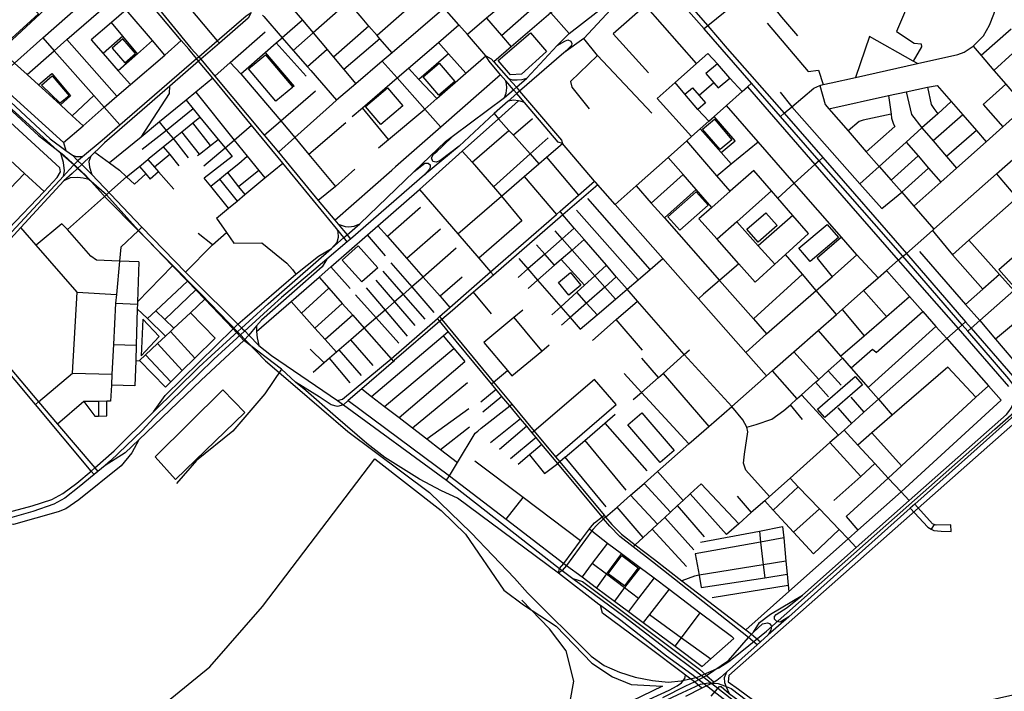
# Model space of a CAD drawing. Header units: millimetres. Extents: x 664923 to 767831, y 3118803 to 3207600.
# Tile 293 of 422: x 727071 to 729539, y 3161646 to 3163331. Entities that reach past the tile are written whole.
import ezdxf

# ---------------------------------------------------------------- set-up
doc = ezdxf.new("R2010")
doc.units = ezdxf.units.MM
for name, color, linetype in [('buildings', 5, 'Continuous'), ('parks', 8, 'Continuous'), ('railways', 4, 'Continuous'), ('roads_2', 2, 'Continuous'), ('roads_3', 3, 'Continuous')]:
    doc.layers.add(name, color=color, linetype=linetype)

msp = doc.modelspace()

# ---------------------------------------------------------------- linework, layer by layer
at = {"layer": 'buildings'}
msp.add_lwpolyline([(727410.29, 3162234.57), (727460.96, 3162177.88), (727634.97, 3162345.92), (727580.1, 3162402.52), (727410.29, 3162234.57)], close=True, dxfattribs=at)
at = {"layer": 'parks'}
for points in [[(726997.29, 3163336.26), (727067.84, 3163400.18), (727117.57, 3163345.66), (727050.6, 3163284.64), (726997.29, 3163336.26)], [(727329.15, 3163282.86), (727302.35, 3163259.46), (727334.48, 3163223.04), (727361.29, 3163246.44), (727329.15, 3163282.86)], [(728351.11, 3163297.92), (728391.15, 3163251.32), (728328.36, 3163194), (728300.71, 3163192.43), (728269.95, 3163228.92), (728351.11, 3163297.92)], [(727644.14, 3163207.43), (727686.79, 3163243.2), (727755.65, 3163161.93), (727712.99, 3163126.17), (727644.14, 3163207.43)], [(728081.89, 3163187.41), (728121.88, 3163221.56), (728161.54, 3163175.59), (728121.54, 3163141.45), (728081.89, 3163187.41)], [(727125.54, 3163166.9), (727152.02, 3163190.18), (727194.36, 3163140.32), (727172.34, 3163121.33), (727125.54, 3163166.9)], [(727937.51, 3163113.45), (727992.81, 3163160.16), (728031.21, 3163115.16), (727975.92, 3163068.45), (727937.51, 3163113.45)], [(728826.45, 3163005.17), (728782.4, 3163056.66), (728812.23, 3163081.2), (728855.81, 3163029.85), (728826.45, 3163005.17)], [(728695.33, 3162836.27), (728766.28, 3162899.54), (728796.52, 3162865.98), (728725.55, 3162802.73), (728695.33, 3162836.27)], [(728893.47, 3162805.2), (728940.82, 3162846.63), (728969.32, 3162814.39), (728921.98, 3162772.94), (728893.47, 3162805.2)], [(729023.8, 3162757.77), (729094.95, 3162817.24), (729122.81, 3162784.25), (729051.67, 3162724.79), (729023.8, 3162757.77)], [(729525.28, 3162704.41), (729632.08, 3162797.7), (729669.61, 3162755.17), (729562.82, 3162661.88), (729525.28, 3162704.41)], [(727919.09, 3162763.73), (727968.48, 3162708.82), (727928.29, 3162673.05), (727878.9, 3162727.94), (727919.09, 3162763.73)], [(728420.88, 3162671.55), (728451.46, 3162696.64), (728477.33, 3162665.43), (728446.74, 3162640.35), (728420.88, 3162671.55)], [(727379.57, 3162579.61), (727375.48, 3162487.48), (727420.66, 3162535.91), (727379.57, 3162579.61)], [(729070.59, 3162353.91), (729164.61, 3162436.05), (729183.09, 3162415.13), (729089.07, 3162332.97), (729070.59, 3162353.91)], [(728629.98, 3162344.84), (728711.08, 3162250.35), (728676.01, 3162220.55), (728594.9, 3162315.04), (728629.98, 3162344.84)], [(728847.86, 3161686.08), (728846.25, 3161670.01), (728872.79, 3161652.08), (728907.53, 3161625.72), (728962.39, 3161592.25), (729031.03, 3161563.84), (729063.83, 3161555.75), (729111.98, 3161554.12), (729181.8, 3161554.15), (729426.17, 3161607.66), (729794.2, 3161690.55), (729817.58, 3161695.68), (729838.65, 3161704.1), (729839.32, 3161720.55), (729721.14, 3162174.87), (729621.95, 3162320.43), (729573.91, 3162327.84), (728847.86, 3161686.08)], [(727094.38, 3161349.51), (727307.2, 3161512.35), (727547.1, 3161707.99), (727679.68, 3161859.52), (727960.76, 3162229.56), (728126.98, 3162100.13), (728188.35, 3162040.95), (728284.44, 3161900.36), (728333.49, 3161863.33), (728415.65, 3161810.13), (728504.66, 3161717.38), (728556.37, 3161683.08), (728603.06, 3161663.15), (728681.55, 3161658.96), (728426.07, 3161535.96), (727965.97, 3161314.82), (727723.95, 3161210.93), (727674.19, 3161197.51), (727639, 3161199.52), (727600.66, 3161206.51), (727569.42, 3161213.97), (727512.17, 3161255.23), (727346.16, 3161205.94), (727094.38, 3161349.51)], [(728545.82, 3161941.41), (728580.08, 3161986.85), (728621, 3161956.31), (728586.73, 3161910.87), (728545.82, 3161941.41)]]:
    msp.add_lwpolyline(points, close=True, dxfattribs=at)
at = {"layer": 'railways'}
for points in [[(726879.87, 3163259.23), (727117.81, 3163040.7), (727181.12, 3162991.43), (727235.78, 3162940.87), (727287.16, 3162883.67), (727525.22, 3162642.31), (727686.81, 3162475.67), (727761.21, 3162412.11), (727893.07, 3162298.06), (728097.79, 3162144.81), (728202.21, 3162044.02), (728310.76, 3161929.94), (728343.58, 3161893.41), (728502.81, 3161734.58), (728535.67, 3161711.49), (728574.13, 3161694.66), (728613.61, 3161682.23), (728656.89, 3161673.73), (728695.99, 3161669.54), (728729.09, 3161672.94), (728769.65, 3161681.99), (728798.38, 3161694.41), (728823.04, 3161704.95), (728848.17, 3161721.19), (728885.16, 3161750.15), (728942.82, 3161796.91), (729242.05, 3162062.68), (729515.16, 3162303.88), (729582.67, 3162363.49)], [(728450.71, 3161620.6), (728459.27, 3161672.16), (728440.57, 3161747.91), (728398.93, 3161802.82), (728329.11, 3161874.7)]]:
    msp.add_lwpolyline(points, dxfattribs=at)
at = {"layer": 'roads_2'}
for points in [[(727891.38, 3162773.8), (727883.33, 3162784.92), (727864.38, 3162807.48), (727729.92, 3162971.28), (727652.11, 3163066.07), (727555.13, 3163184.2), (727519.15, 3163227.3), (727513.87, 3163233.62), (727494.65, 3163256.65), (727475.81, 3163279.06), (727387.43, 3163384.16), (727353, 3163425.73), (727325.18, 3163459.32), (727296.18, 3163494.33), (727180.48, 3163634.01), (727175.53, 3163640), (727161.58, 3163656.85), (727155.64, 3163664.02), (727143.46, 3163678.73)], [(727151.31, 3163684.59), (727163.57, 3163669.69), (727183.9, 3163644.98), (727188.09, 3163639.89), (727268.01, 3163542.76), (727332.17, 3163464.79), (727358.95, 3163432.24), (727395.32, 3163388.05), (727499.67, 3163259.93), (727519.69, 3163237.98), (727524.82, 3163231.68), (727559.92, 3163189.5), (727683.15, 3163041.36), (727718.98, 3162998.3), (727819.19, 3162877.84), (727860.51, 3162828.2), (727868.87, 3162818.14), (727891.37, 3162791.24), (727900.05, 3162780.69)], [(727693.59, 3162618.56), (727721.11, 3162642.62), (727852.07, 3162756.96), (727883.33, 3162784.92), (727891.37, 3162791.24), (727923.12, 3162818.99), (728059.44, 3162950.3), (728137.77, 3163025.68), (728157.64, 3163040.44), (728286.01, 3163135.85), (728308.43, 3163155.42), (728315.63, 3163161.71), (728341.54, 3163184.33), (728417.87, 3163266.53), (728448.38, 3163295.93), (728655.71, 3163458.67)], [(729565.22, 3162392.55), (729563.47, 3162405.98), (729559.67, 3162416.6), (729549.85, 3162429.88), (729446.89, 3162549.29), (729433, 3162565.39), (729284.4, 3162737.71), (729074.71, 3162977.27), (728977.46, 3163088.36), (728904.88, 3163171.7), (728786.19, 3163308.02), (728689.81, 3163418.39), (728663.33, 3163448.73), (728655.71, 3163458.67)], [(728665.38, 3163467.11), (728672.93, 3163457.13), (728706.94, 3163417.66), (728795.18, 3163315.3), (728843.75, 3163258.9), (728986.9, 3163096.3), (729083.65, 3162985.32), (729293.29, 3162744.85), (729441.76, 3162573.2), (729455.71, 3162557.09), (729560.08, 3162436.43), (729573.48, 3162423.22), (729583.17, 3162416.66), (729596.04, 3162413)], [(728239.05, 3163240.62), (728192.81, 3163293.63), (728171.3, 3163318.29), (728134.86, 3163360.06)], [(727257.66, 3162190), (727250.01, 3162198.77), (727109.86, 3162366.05), (726901.61, 3162614.6), (726896.62, 3162621.33), (726895.69, 3162626.56), (726896.41, 3162632.15), (726900.92, 3162637.98), (726961.35, 3162703), (726969.84, 3162712.12), (727050.55, 3162798.94), (727180.4, 3162938.64), (727195.57, 3162954.96), (727206.55, 3162966.77), (727216.32, 3162977.28), (727218.01, 3162979.09), (727228.07, 3162987.49), (727277.68, 3163028.89), (727321.77, 3163066.99), (727513.87, 3163233.62), (727519.69, 3163237.98), (727566.01, 3163278.03), (727638.24, 3163340.43), (727650.92, 3163349.03)], [(727650.92, 3163349.03), (727643.27, 3163334.56), (727571.13, 3163271.92), (727524.82, 3163231.68), (727519.15, 3163227.3), (727447.37, 3163164.24), (727283.52, 3163021.77), (727267.2, 3163006.35), (727259.31, 3162998.9), (727248.87, 3162989.04), (727234.98, 3162975.91), (727228.03, 3162969.35), (727226.28, 3162967.75), (727215.69, 3162958.09), (727202.09, 3162945.43), (727181.15, 3162926.55), (727073.5, 3162809.38), (726908.98, 3162630.3)], [(728552.52, 3163356.23), (728485.15, 3163284.12), (728434.72, 3163247.61), (728323.6, 3163151.38), (728316.77, 3163145.41), (728295.15, 3163126.48), (728259.58, 3163095.35), (728172.35, 3163013.38), (728085.13, 3162941.4), (727900.05, 3162780.69), (727891.38, 3162773.8), (727840.4, 3162730.21), (727726.88, 3162634.48), (727701.1, 3162610.53)], [(728417.87, 3163266.53), (728437.04, 3163277.15), (728444.84, 3163280.43), (728452.29, 3163277.2), (728454.49, 3163271.5), (728453.52, 3163266.49), (728447.89, 3163260.41), (728434.72, 3163247.61)], [(728430.9, 3163020.01), (728420.44, 3163023.65), (728336.34, 3163123.28), (728316.77, 3163145.41), (728308.43, 3163155.42), (728289.03, 3163177.35), (728276.1, 3163192.78), (728247.65, 3163226.72), (728239.05, 3163240.62)], [(728239.05, 3163240.62), (728252.5, 3163232.9), (728259.14, 3163225.28), (728295.74, 3163183.32), (728315.63, 3163161.71), (728323.6, 3163151.38), (728428.78, 3163028.77), (728430.9, 3163020.01)], [(728295.74, 3163183.32), (728305.21, 3163179.91), (728317.28, 3163180.14), (728329.82, 3163180.88), (728341.54, 3163184.33)], [(728692.05, 3161734.79), (728577.12, 3161824.27), (728526.52, 3161861.34), (728522.58, 3161864.24), (728421.17, 3161942.47), (728168, 3162130.98), (728127.73, 3162149.07), (728073, 3162178.67), (727985.8, 3162232.6), (727940.45, 3162268.08), (727862.08, 3162335.37), (727787.88, 3162400.76), (727762.16, 3162422.09), (727727.09, 3162454.11), (727632.69, 3162526.46), (727605.41, 3162555.82), (727534.47, 3162629.73), (727511.94, 3162653.21), (727491.01, 3162675.01), (727454, 3162713.57), (727368.53, 3162802.61), (727287.9, 3162891.88), (727243.91, 3162930.27), (727229.58, 3162944.85), (727215.69, 3162958.09), (727206.55, 3162966.77), (727173.47, 3162995.01), (726989.2, 3163161.75)], [(726998.49, 3163169.95), (727147.3, 3163032.08), (727186.3, 3163003.26), (727202.65, 3162991.17), (727216.32, 3162977.28), (727226.28, 3162967.75), (727239.29, 3162955.31), (727251.15, 3162942.82), (727282.46, 3162909.87), (727287.26, 3162904.81), (727294.21, 3162897.49), (727299.24, 3162892.2), (727343.9, 3162845.19), (727376.87, 3162810.59), (727486.44, 3162697.98), (727505.18, 3162678.72), (727617.64, 3162567.29), (727629.2, 3162555.84), (727635.76, 3162549.42), (727645.22, 3162540.07), (727669.83, 3162514.12), (727701.97, 3162488.28), (727866.94, 3162376.17), (727882.59, 3162365.11), (728140.61, 3162175.95), (728423.52, 3161954.12), (728430.18, 3161949.02), (728457.29, 3161929.08), (728585.39, 3161834.88), (728700.25, 3161746.01)], [(728286.01, 3163135.85), (728290.23, 3163146.66), (728291.57, 3163160.16), (728291.03, 3163170.37), (728289.03, 3163177.35)], [(728336.34, 3163123.28), (728324.84, 3163126.89), (728321.06, 3163127.31), (728308.65, 3163128.68), (728295.15, 3163126.48)], [(728172.35, 3163013.38), (728123.68, 3162977.25), (728114.3, 3162973.41), (728106.38, 3162975.34), (728102.54, 3162984.14), (728108.29, 3162993.58), (728116.91, 3163001.14), (728128.71, 3163012.32), (728157.64, 3163040.44)], [(728539.41, 3162083.21), (728567.96, 3162108.3), (728602.02, 3162138.22), (728635.63, 3162167.76), (728669.56, 3162197.56), (728748.26, 3162266.71), (728797.96, 3162310.38), (728855.4, 3162360.86), (728942.67, 3162437.52), (728956.68, 3162449.84), (729011.28, 3162497.82), (729072.03, 3162551.2), (729118.35, 3162591.9), (729132.37, 3162604.21), (729186, 3162651.34), (729222.54, 3162683.45), (729243.36, 3162701.75), (729272.64, 3162727.39), (729284.4, 3162737.71), (729293.29, 3162744.85), (729358.77, 3162802.59), (729362.19, 3162805.61), (729519.34, 3162944.2), (729642.39, 3163052.71)], [(728942.67, 3162437.52), (728890.79, 3162496.27), (728771.78, 3162631.06), (728764.46, 3162639.35), (728682.88, 3162731.76), (728563.34, 3162867.15), (728519.56, 3162916.74), (728514.65, 3162922.3), (728511.61, 3162925.85), (728430.9, 3163020.01)], [(727180.4, 3162938.64), (727183.24, 3162952.01), (727180.59, 3162972.82), (727176.13, 3162986.91), (727173.47, 3162995.01)], [(727202.65, 3162991.17), (727212.45, 3162988.17), (727228.07, 3162987.49)], [(727248.87, 3162989.04), (727244.29, 3162975.16), (727245.67, 3162961.29), (727251.15, 3162942.82)], [(728059.44, 3162950.3), (728086.52, 3162970.77), (728094.91, 3162971.46), (728099.7, 3162966.57), (728099.82, 3162960.3), (728096.81, 3162954.78), (728085.13, 3162941.4)], [(727243.91, 3162930.27), (727229.43, 3162933.72), (727216.27, 3162934.86), (727197, 3162934.21), (727181.15, 3162926.55)], [(728519.56, 3162916.74), (728432.19, 3162841.18), (728257.93, 3162690.48), (728208.12, 3162647.42), (728155.4, 3162601.82), (728128.72, 3162578.74), (728123.87, 3162574.55), (728009.62, 3162475.76), (728007.38, 3162473.82), (727927.97, 3162405.1), (727894.19, 3162375.94), (727882.59, 3162365.11), (727867.11, 3162361.02), (727851.22, 3162365.04), (727821.59, 3162384.91), (727762.16, 3162422.09)], [(727866.94, 3162376.17), (727880.08, 3162378.88), (728001.45, 3162480.55), (728117.53, 3162581.86), (728122.66, 3162586.34), (728149, 3162609.33), (728251.07, 3162698.42), (728416.25, 3162842.6), (728425.19, 3162850.41), (728471.01, 3162890.41), (728511.61, 3162925.85)], [(727868.87, 3162818.14), (727886.1, 3162812.11), (727895.91, 3162811.24), (727908.79, 3162812.89), (727923.12, 3162818.99)], [(727852.07, 3162756.96), (727866.25, 3162773.13), (727869.5, 3162785.36), (727868.54, 3162798.55), (727864.38, 3162807.48)], [(727605.41, 3162555.82), (727617.64, 3162567.29), (727635.27, 3162582.4), (727763.02, 3162692.69), (727819.48, 3162738.13), (727852.07, 3162756.96)], [(727840.4, 3162730.21), (727828.78, 3162710.77), (727677.17, 3162577.22), (727664.12, 3162562.77), (727664.4, 3162548.69), (727666.11, 3162533.22), (727669.83, 3162514.12)], [(726908.91, 3162620.2), (727118.07, 3162372.85), (727165.43, 3162316.84), (727258.96, 3162206.73), (727266.71, 3162197.6)], [(727550.6, 3162487.6), (727693.59, 3162618.56)], [(727701.1, 3162610.53), (727557.54, 3162479.63)], [(727664.12, 3162562.77), (727645.22, 3162540.07), (727632.69, 3162526.46), (727525.25, 3162426.61), (727368.91, 3162277.06), (727335.07, 3162244.7), (727284.64, 3162212.55)], [(727406.27, 3162347.4), (727435.28, 3162388.53), (727605.41, 3162555.82)], [(726954.72, 3162075.16), (727016.8, 3162089.42), (727101.87, 3162111.28), (727150.96, 3162127.44), (727178.46, 3162142.88), (727214.22, 3162168.1), (727250.01, 3162198.77), (727258.96, 3162206.73), (727307.23, 3162249.67), (727406.27, 3162347.4), (727520.04, 3162459.68), (727550.6, 3162487.6)], [(727557.54, 3162479.63), (727406.97, 3162332.56), (727377.87, 3162300.95), (727298.62, 3162224.21), (727284.64, 3162212.55), (727266.71, 3162197.6), (727257.66, 3162190), (727220.06, 3162158.93), (727183.98, 3162130.8), (727156.31, 3162116), (727103.96, 3162097.4), (727020.8, 3162073.71), (727010.4, 3162070.99), (726958.17, 3162058.01)], [(728511.45, 3162069.08), (728530.53, 3162083.88), (728535.55, 3162087.86)], [(728539.41, 3162083.21), (728534.42, 3162079.2), (728517.03, 3162063.5)], [(728421.17, 3161942.47), (728423.52, 3161954.12), (728434.74, 3161967.25), (728476.26, 3162023.46), (728498.76, 3162053.92), (728501.1, 3162057.11)], [(728507.69, 3162052.17), (728504.71, 3162048.89), (728441.31, 3161962.34), (728430.18, 3161949.02), (728421.17, 3161942.47)], [(728501.1, 3162057.11), (728511.45, 3162069.08)], [(728517.03, 3162063.5), (728507.69, 3162052.17)], [(728457.29, 3161929.08), (728481.21, 3161921.5), (728640.73, 3161802.26), (728774.65, 3161702.23), (728792.18, 3161685.69), (728811.71, 3161669.5)], [(728780.56, 3161653.99), (728762.46, 3161670.32), (728739.81, 3161686.52), (728732.33, 3161692.48), (728647.72, 3161756.56), (728531.22, 3161842.66), (728526.52, 3161861.34)], [(728882.82, 3161589.56), (728755.49, 3161688.31), (728692.05, 3161734.79)], [(728700.25, 3161746.01), (728762.56, 3161699.64), (728890.19, 3161599.55)], [(728629.06, 3161617.82), (728698.9, 3161648.85), (728719.08, 3161659.82), (728729.26, 3161668.03), (728737.69, 3161678.19), (728739.81, 3161686.52)]]:
    msp.add_lwpolyline(points, dxfattribs=at)
at = {"layer": 'roads_3'}
for points in [[(728448.38, 3163295.93), (728402.01, 3163347.96), (728375.91, 3163377.56), (728339.71, 3163418.63), (728273.05, 3163494.26), (728229.24, 3163543.97), (728192.63, 3163585.51), (728148.53, 3163635.53), (728122.52, 3163665.05), (728074.88, 3163719.12)], [(728539.22, 3163588.38), (728495.9, 3163551.51), (728468.45, 3163528.14), (728403.74, 3163473.12), (728372.53, 3163446.56), (728339.71, 3163418.63), (728303.12, 3163387.5), (728241.08, 3163334.72), (728192.81, 3163293.63)], [(728021.87, 3163489.55), (727893.72, 3163375.45), (727875.71, 3163359.4), (727806.45, 3163297.74), (727756.53, 3163253.3)], [(728556.66, 3163480.76), (728435.22, 3163376.47), (728402.01, 3163347.96), (728302.82, 3163262.78), (728259.14, 3163225.28)], [(728965.95, 3163500.69), (728894.71, 3163440.66), (728918.05, 3163414.68), (728980.51, 3163336.87), (729020.28, 3163290.46)], [(728977.46, 3163088.36), (728986.9, 3163096.3), (729005.84, 3163112.27), (729061.37, 3163159.1), (729076.64, 3163166.2), (729084.72, 3163168.01), (729104.48, 3163172.42), (729165.34, 3163186.02), (729321.48, 3163220.9), (729422.07, 3163243.36), (729438.51, 3163249.36), (729460.47, 3163264.55), (729486.77, 3163290.61), (729501.66, 3163317.02), (729512.54, 3163344.48), (729516.41, 3163356.3), (729530.3, 3163398.76), (729538.04, 3163411.4), (729583.02, 3163449.43), (729639.42, 3163497.11)], [(726989.2, 3163161.75), (726998.49, 3163169.95), (727008.5, 3163178.8), (727057.62, 3163222.2), (727128.79, 3163285.08), (727190.39, 3163339.52), (727223.83, 3163369.06), (727325.18, 3163459.32), (727332.17, 3163464.79)], [(727403.58, 3163471.96), (727477.87, 3163383.28), (727566.01, 3163278.03), (727571.13, 3163271.92)], [(727089.29, 3163193.22), (727157.23, 3163252.94), (727189.21, 3163281.05), (727310.4, 3163387.6), (727353, 3163425.73)], [(728918.05, 3163414.68), (728860.5, 3163368.13), (728795.18, 3163315.3), (728786.19, 3163308.02)], [(726865.08, 3163400.28), (726928.95, 3163341.21), (727023.48, 3163253.77), (727057.62, 3163222.2), (727089.29, 3163193.22), (727117.53, 3163167.37), (727172.54, 3163117.01), (727201.99, 3163090.05), (727229.36, 3163065.02)], [(727434.04, 3163242.23), (727403.2, 3163278.5), (727337.48, 3163355.75), (727310.4, 3163387.6)], [(727715.04, 3163404.89), (727779.67, 3163329.59), (727806.45, 3163297.74), (727841.22, 3163256.19), (727857.1, 3163237.21), (727883.52, 3163205.62), (727913.09, 3163170.27)], [(728095.39, 3163405.29), (727966.82, 3163291.04)], [(727155.14, 3163376.57), (727121.55, 3163345.24), (727051.73, 3163280.12), (727023.48, 3163253.77)], [(728134.86, 3163360.06), (728004.02, 3163248.08), (727979.47, 3163227.08), (727913.09, 3163170.27), (727864.95, 3163128.72)], [(728004.02, 3163248.08), (727973.8, 3163282.99), (727966.82, 3163291.04), (727946.15, 3163314.91), (727929.11, 3163334.59), (727893.72, 3163375.45)], [(728278.03, 3163291.65), (728375.91, 3163377.56)], [(728766.91, 3163220.76), (728639.17, 3163366.27), (728557.9, 3163295.84), (728646.95, 3163197.52)], [(729289.57, 3163374.86), (729288.67, 3163347.88), (729268.18, 3163301.35), (729312.98, 3163271.72), (729330.12, 3163270.63), (729330.99, 3163262.84), (729310.52, 3163227.07)], [(726827.13, 3163344.76), (727008.5, 3163178.8), (727180.11, 3163023), (727186.3, 3163003.26)], [(727337.48, 3163355.75), (727300.48, 3163323.82), (727249.8, 3163280.09)], [(727679.27, 3163342.01), (727682.25, 3163338.64), (727728.29, 3163285.75), (727756.53, 3163253.3), (727791.69, 3163212.89), (727800.12, 3163203.21), (727864.95, 3163128.72)], [(728241.08, 3163334.72), (728278.03, 3163291.65), (728302.82, 3163262.78)], [(729670.8, 3163347.46), (729587.34, 3163271.4), (729560.25, 3163246.72), (729512.86, 3163203.54)], [(727366.03, 3163245.68), (727329.09, 3163289.71), (727300.48, 3163323.82)], [(727779.67, 3163329.59), (727728.29, 3163285.75)], [(727946.15, 3163314.91), (727857.1, 3163237.21)], [(727904.31, 3163088.03), (727929.87, 3163110.07), (728016.81, 3163185.06), (728044.87, 3163209.25), (728120.12, 3163274.15), (728171.3, 3163318.29)], [(728944.05, 3163322.56), (729047.42, 3163201.4), (729073.04, 3163204.74), (729084.72, 3163168.01)], [(729555.84, 3163307.58), (729480.89, 3163240.78)], [(727042.61, 3162806.15), (727131.91, 3162900.1), (727164.42, 3162935.19), (727172.89, 3162949.19), (727171.4, 3162959.65), (727068.75, 3163054.06), (727023.21, 3163095.94), (726947.93, 3163165.2), (726914.83, 3163195.63), (726798.34, 3163298.68)], [(727128.79, 3163285.08), (727157.23, 3163252.94), (727256.4, 3163140.88), (727282.68, 3163111.18), (727321.77, 3163066.99)], [(727329.09, 3163289.71), (727280, 3163245.73)], [(727559.92, 3163189.5), (727598.27, 3163223.31), (727686.1, 3163300.78)], [(727713.56, 3163273.3), (727728.29, 3163285.75)], [(727973.8, 3163282.99), (727883.52, 3163205.62)], [(728655.52, 3163096.52), (728518.7, 3163241.47), (728485.15, 3163284.12)], [(729321.48, 3163220.9), (729310.52, 3163227.07), (729200.77, 3163288.89), (729165.34, 3163186.02)], [(727180.11, 3163023), (727229.36, 3163065.02), (727282.68, 3163111.18), (727314.54, 3163138.77), (727348.31, 3163168.01), (727434.04, 3163242.23), (727475.81, 3163279.06)], [(727189.21, 3163281.05), (727314.54, 3163138.77)], [(727249.8, 3163280.09), (727280, 3163245.73), (727317.62, 3163202.93), (727348.31, 3163168.01)], [(727403.2, 3163278.5), (727366.03, 3163245.68), (727317.62, 3163202.93)], [(727625.15, 3163194.9), (727685.77, 3163248.65), (727713.56, 3163273.3)], [(727713.56, 3163273.3), (727788.81, 3163189.08)], [(728120.12, 3163274.15), (728145.49, 3163245.71), (728189.15, 3163196.8)], [(729460.47, 3163264.55), (729480.89, 3163240.78), (729512.86, 3163203.54), (729542.46, 3163169.08), (729591.27, 3163112.24), (729642.39, 3163052.71)], [(727685.77, 3163248.65), (727758.26, 3163163.45)], [(727841.22, 3163256.19), (727791.69, 3163212.89)], [(727970.05, 3163009.28), (727994.89, 3163030.04), (728086.5, 3163106.65), (728116.42, 3163132.92), (728189.15, 3163196.8), (728239.05, 3163240.62)], [(728145.49, 3163245.71), (728071.4, 3163180.95)], [(728518.7, 3163241.47), (728451.09, 3163175.5), (728454.47, 3163161.94), (728498.47, 3163107.71)], [(728881.78, 3163151.1), (728850.7, 3163184.55), (728819.38, 3163219.89), (728795.85, 3163246.5), (728766.91, 3163220.76), (728713.5, 3163173.11), (728668.43, 3163132.9)], [(727598.27, 3163223.31), (727625.15, 3163194.9), (727725.06, 3163077.42), (727760.59, 3163035.64), (727795.78, 3162993.06), (727862.06, 3162912.9)], [(728126.5, 3163061.66), (728086.5, 3163106.65), (728016.81, 3163185.06), (727979.47, 3163227.08)], [(728116.42, 3163132.92), (728071.4, 3163180.95), (728044.87, 3163209.25)], [(728819.38, 3163219.89), (728790.89, 3163195.74), (728810.61, 3163172.7), (728821.6, 3163159.87), (728850.7, 3163184.55)], [(727117.53, 3163167.37), (727151.21, 3163196.21), (727198.25, 3163139.98), (727172.54, 3163117.01)], [(727555.13, 3163184.2), (727511.93, 3163149.23), (727487.72, 3163129.29), (727421.3, 3163074.6), (727374.96, 3163036.42), (727296.12, 3162971.5)], [(728276.1, 3163192.78), (728126.5, 3163061.66), (728013.07, 3162962.25)], [(727374.96, 3163036.42), (727446.07, 3163146.14), (727447.37, 3163164.24)], [(728563.34, 3162867.15), (728616.03, 3162914.12), (728695.99, 3162985.44), (728742.68, 3163027.06), (728754.98, 3163038.04), (728776.04, 3163056.81), (728797.91, 3163076.31), (728811.6, 3163088.52), (728842.17, 3163115.78), (728881.78, 3163151.1), (728894.92, 3163162.83), (728904.88, 3163171.7)], [(728797.91, 3163076.31), (728770.72, 3163105.98), (728737.59, 3163143.9), (728713.5, 3163173.11)], [(728737.59, 3163143.9), (728756.9, 3163160.44), (728773.99, 3163140.7), (728789.86, 3163122.38), (728770.72, 3163105.98)], [(728810.61, 3163172.7), (728773.99, 3163140.7)], [(728894.92, 3163162.83), (729064.14, 3162967.75), (729272.64, 3162727.39), (729289.97, 3162707.41), (729422.67, 3162556.2), (729549.35, 3162410.88)], [(729076.64, 3163166.2), (729089.56, 3163118.2), (729098.94, 3163107.46), (729147.38, 3163051.92), (729192.81, 3162999.84), (729225.09, 3162962.84), (729254.86, 3162928.68), (729281.56, 3162898.06), (729312.01, 3162863.15), (729362.19, 3162805.61)], [(729098.94, 3163107.46), (729248.33, 3163141.18), (729293.02, 3163150.37), (729346.59, 3163161.36), (729370.51, 3163166.28), (729405.66, 3163125.83), (729434.94, 3163092.12), (729468.61, 3163053.37), (729493.35, 3163024.9)], [(729346.59, 3163161.36), (729355.75, 3163117.91), (729361.87, 3163108.5), (729371.69, 3163095.16)], [(729485.36, 3163118.15), (729542.46, 3163169.08)], [(727256.4, 3163140.88), (727201.99, 3163090.05)], [(727511.93, 3163149.23), (727608.53, 3163029.13), (727640.95, 3162988.8), (727669.93, 3162952.77), (727685.07, 3162933.95)], [(727683.15, 3163041.36), (727725.06, 3163077.42), (727812.22, 3163152.39)], [(728977.1, 3163149.5), (729005.84, 3163112.27), (729176.67, 3162919.14), (729231.63, 3162857), (729281.56, 3162898.06)], [(729248.33, 3163141.18), (729254.88, 3163093.96), (729256.21, 3163084.32), (729261.08, 3163068.97), (729263.94, 3163062.67), (729192.81, 3162999.84)], [(729293.02, 3163150.37), (729306.26, 3163093.02), (729331.94, 3163059.29), (729359.99, 3163026.72), (729393.69, 3162987.6), (729418.82, 3162958.42)], [(727487.72, 3163129.29), (727505.83, 3163107.12), (727522.45, 3163086.78), (727568.38, 3163030.59), (727585.51, 3163009.62), (727603.64, 3162987.42)], [(727664.4, 3162548.69), (727751.16, 3162624.48), (727820.95, 3162685.45), (727850.67, 3162711.42), (727942.53, 3162791.65), (727968.45, 3162814.3), (728072.71, 3162905.38), (728180.16, 3163001.4), (728271, 3163082.57), (728321.06, 3163127.31)], [(727718.98, 3162998.3), (727760.59, 3163035.64), (727854.64, 3163120.06)], [(727864.95, 3163128.72), (727854.64, 3163120.06)], [(727994.89, 3163030.04), (727929.87, 3163110.07)], [(728668.43, 3163132.9), (728754.98, 3163038.04)], [(729222.54, 3162683.45), (729169.44, 3162740.88), (729130.64, 3162785.32), (729012.2, 3162921), (728921.48, 3163024.93), (728842.17, 3163115.78)], [(729405.66, 3163125.83), (729371.69, 3163095.16), (729331.94, 3163059.29), (729292.71, 3163023.87), (729225.09, 3162962.84), (729176.67, 3162919.14)], [(729312.01, 3162863.15), (729379.48, 3162923.33), (729418.82, 3162958.42), (729493.35, 3163024.9), (729535.36, 3163062.37), (729591.27, 3163112.24)], [(729846.3, 3163128.21), (729709.53, 3163007.04), (729677.51, 3162978.67), (729606.22, 3162915.51), (729570.47, 3162883.84), (729449.98, 3162777.65), (729408.78, 3162741.31)], [(729485.36, 3163118.15), (729535.36, 3163062.37)], [(727287.9, 3162891.88), (727294.21, 3162897.49), (727338.45, 3162936.85), (727370.81, 3162962.72), (727391.7, 3162980.08), (727395.58, 3162983.24), (727430.65, 3163011.85), (727456.2, 3163032.71), (727477.22, 3163049.87), (727504.23, 3163071.92), (727522.45, 3163086.78)], [(727505.83, 3163107.12), (727438.89, 3163053.39), (727377.87, 3163005.56)], [(728259.58, 3163095.35), (728271, 3163082.57), (728297.09, 3163053.36), (728308.08, 3163041.06), (728349.89, 3162994.25), (728372.12, 3162969.36)], [(728828.82, 3162997.7), (728863.9, 3163027.46), (728811.6, 3163088.52)], [(729254.88, 3163093.96), (729184.64, 3163079.28), (729175.13, 3163075.47), (729147.38, 3163051.92)], [(729434.94, 3163092.12), (729359.99, 3163026.72)], [(729519.34, 3162944.2), (729527.43, 3162934.66), (729570.47, 3162883.84), (729648.23, 3162792.02), (729685.42, 3162825.25), (729755.05, 3162887.45), (729894.09, 3163011.68), (729925.18, 3163039.47), (729984.06, 3163092.07)], [(727494.04, 3162984.59), (727456.2, 3163032.71), (727438.89, 3163053.39), (727421.3, 3163074.6)], [(727549.1, 3163015.61), (727504.23, 3163071.92)], [(727532.43, 3162964.63), (727585.51, 3163009.62), (727608.53, 3163029.13), (727652.11, 3163066.07)], [(727888.34, 3163072.53), (727795.78, 3162993.06)], [(728355.79, 3163082.17), (728308.08, 3163041.06)], [(727521.13, 3162993.88), (727477.22, 3163049.87)], [(728204.43, 3162973.59), (728297.09, 3163053.36)], [(728854.44, 3162969.01), (728828.82, 3162997.7), (728776.04, 3163056.81)], [(729468.61, 3163053.37), (729393.69, 3162987.6)], [(727430.65, 3163011.85), (727446.73, 3162992.44), (727469.68, 3162964.73)], [(727516.67, 3162990.41), (727521.13, 3162993.88), (727549.1, 3163015.61), (727568.38, 3163030.59)], [(728168.68, 3162794.02), (728278.53, 3162888.7), (728335.21, 3162937.55), (728372.12, 3162969.36), (728391.3, 3162985.9), (728430.9, 3163020.01)], [(728258.12, 3162912.09), (728349.89, 3162994.25), (728395.22, 3163034.85)], [(728851.54, 3162900.47), (728818.44, 3162938.98), (728742.68, 3163027.06)], [(728818.44, 3162938.98), (728854.44, 3162969.01), (728921.48, 3163024.93)], [(729292.71, 3163023.87), (729322.68, 3162989.15), (729348.85, 3162958.82), (729379.48, 3162923.33)], [(727021.01, 3163001.79), (727082.38, 3162945.51), (727131.91, 3162900.1)], [(727259.31, 3162998.9), (727296.12, 3162971.5), (727320.72, 3162953.18), (727338.45, 3162936.85), (727358.35, 3162918.53)], [(727446.73, 3162992.44), (727408.53, 3162961.01)], [(727603.64, 3162987.42), (727533.13, 3162933.53)], [(727549.75, 3162913.07), (727571.51, 3162930.95), (727591.27, 3162947.34), (727619.85, 3162970.55), (727640.95, 3162988.8)], [(728180.16, 3163001.4), (728204.43, 3162973.59), (728258.12, 3162912.09), (728278.53, 3162888.7), (728329.05, 3162826.55), (728221.22, 3162733.06)], [(729322.68, 3162989.15), (729254.86, 3162928.68)], [(727370.81, 3162962.72), (727386.96, 3162943.92), (727397.51, 3162931)], [(727391.7, 3162980.08), (727408.53, 3162961.01), (727418.73, 3162949.47), (727457.19, 3162905.91)], [(727563.7, 3162832.96), (727594.24, 3162858.36), (727615.53, 3162876.03), (727635.09, 3162892.55), (727685.07, 3162933.95), (727729.92, 3162971.28)], [(728003.08, 3162953.48), (728013.07, 3162962.25)], [(728391.3, 3162985.9), (728471.01, 3162890.41)], [(728805.56, 3162860.13), (728766.22, 3162905.12), (728733.49, 3162942.54), (728695.99, 3162985.44)], [(729083.65, 3162985.32), (729074.71, 3162977.27), (729064.14, 3162967.75), (729012.2, 3162921), (728970.72, 3162883.67)], [(727082.38, 3162945.51), (726992.72, 3162851.77)], [(727386.96, 3162943.92), (727358.35, 3162918.53)], [(727418.73, 3162949.47), (727397.51, 3162931)], [(727591.27, 3162947.34), (727619.46, 3162912.1), (727635.09, 3162892.55)], [(727669.93, 3162952.77), (727619.46, 3162912.1)], [(727911.1, 3162956.19), (727862.06, 3162912.9), (727819.19, 3162877.84)], [(727860.51, 3162828.2), (728003.08, 3162953.48)], [(728335.21, 3162937.55), (728416.25, 3162842.6)], [(728733.49, 3162942.54), (728653.88, 3162871.14)], [(728910.76, 3162952.44), (728851.54, 3162900.47), (728805.56, 3162860.13), (728773.23, 3162831.76)], [(729047.95, 3162795.08), (729009.03, 3162839.72), (728970.72, 3162883.67), (728954.98, 3162901.72), (728910.76, 3162952.44)], [(729348.85, 3162958.82), (729281.56, 3162898.06)], [(727594.24, 3162858.36), (727549.75, 3162913.07), (727533.13, 3162933.53)], [(727571.51, 3162930.95), (727615.53, 3162876.03)], [(728616.03, 3162914.12), (728653.88, 3162871.14), (728687, 3162833.55), (728825.05, 3162676.85), (728909.64, 3162580.83), (728942.85, 3162543.13)], [(727369.16, 3162723.5), (727321.01, 3162725.48), (727262.96, 3162728.02), (727249.11, 3162737.95), (727190.4, 3162804.58), (727287.9, 3162891.88)], [(728072.71, 3162905.38), (728168.68, 3162794.02), (728221.22, 3162733.06), (728251.07, 3162698.42), (728257.93, 3162690.48)], [(728766.22, 3162905.12), (728687, 3162833.55)], [(728954.98, 3162901.72), (728868.16, 3162824.19), (728818.84, 3162780.15)], [(728651.08, 3162704.56), (728494.51, 3162882.76)], [(728075.22, 3162859.78), (727992.46, 3162787.06)], [(728855.4, 3162360.86), (728736.49, 3162491.16), (728619.47, 3162624.54), (728593.12, 3162655.01), (728566.15, 3162686.22), (728541.26, 3162715.01), (728485.51, 3162779.51), (728460.83, 3162808.05), (728432.19, 3162841.18), (728425.19, 3162850.41)], [(728620.87, 3162678.74), (728466.43, 3162853.52)], [(729009.03, 3162839.72), (728921.97, 3162763.71)], [(727190.4, 3162804.58), (727176.63, 3162819.27), (727112.1, 3162765.15)], [(727563.7, 3162832.96), (727588.84, 3162797.48), (727607.29, 3162770.44), (727677.65, 3162771.11), (727739.85, 3162720.59), (727754.42, 3162704.47), (727763.02, 3162692.69)], [(727968.45, 3162814.3), (727992.46, 3162787.06), (728041.09, 3162731.84), (728081.88, 3162685.54), (728124.43, 3162637.23), (728149, 3162609.33)], [(728914.1, 3162672.36), (728873.53, 3162718.28), (728818.84, 3162780.15), (728773.23, 3162831.76)], [(728868.16, 3162824.19), (728921.97, 3162763.71), (728963.2, 3162717.37)], [(729446.89, 3162549.29), (729455.71, 3162557.09), (729477.22, 3162576.14), (729562.53, 3162651.63), (729603.77, 3162688.14), (729702.43, 3162775.46), (729748.34, 3162816.09), (729813.47, 3162740.4), (729852.23, 3162695.36), (729893.08, 3162647.89)], [(727203.27, 3162444.6), (727214.45, 3162647.91), (727112.1, 3162765.15), (727073.5, 3162809.38)], [(727376.87, 3162810.59), (727368.53, 3162802.61), (727324.17, 3162760.19), (727321.01, 3162725.48), (727313.19, 3162641.75), (727310.67, 3162619.75), (727305.87, 3162516.59), (727301.65, 3162441.71), (727300.74, 3162413.9), (727298.44, 3162373.81)], [(727486.44, 3162697.98), (727554.35, 3162766.32), (727588.84, 3162797.48)], [(727554.35, 3162766.32), (727518.4, 3162794.7)], [(727987.36, 3162738.26), (727942.53, 3162791.65)], [(728125.36, 3162805.34), (728041.09, 3162731.84)], [(728460.83, 3162808.05), (728430.37, 3162781.3), (728386.84, 3162743.06), (728344.38, 3162705.77), (728319.76, 3162684.15)], [(728563.86, 3162629.98), (728537.04, 3162660.39), (728512.09, 3162688.67), (728455.23, 3162753.13), (728430.37, 3162781.3), (728412.52, 3162801.55)], [(729047.95, 3162795.08), (728990.01, 3162741.95), (728963.2, 3162717.37), (728914.1, 3162672.36)], [(729358.77, 3162802.59), (729365.29, 3162794.06), (729408.78, 3162741.31), (729484.5, 3162654.98)], [(728485.51, 3162779.51), (728455.23, 3162753.13), (728428.06, 3162729.46), (728411.59, 3162715.11), (728368.72, 3162677.77), (728344.8, 3162656.92)], [(728411.59, 3162715.11), (728386.84, 3162743.06), (728365.97, 3162766.63)], [(729130.64, 3162785.32), (729069.73, 3162732.75), (729107, 3162686.39)], [(729449.98, 3162777.65), (729526.38, 3162692.1), (729562.53, 3162651.63)], [(728165, 3162757.74), (728081.88, 3162685.54), (728053.83, 3162661.18), (728031.81, 3162642.04), (728010.3, 3162623.36), (727986.61, 3162602.78), (727963.82, 3162582.98), (727934.01, 3162557.1), (727900.74, 3162528.19), (727871.86, 3162503.12), (727864.38, 3162496.62), (727847.17, 3162481.67), (727833.62, 3162469.9), (727806.62, 3162446.44)], [(728890.79, 3162496.27), (728942.85, 3162543.13), (729067.23, 3162651.68), (729107, 3162686.39), (729169.44, 3162740.88)], [(729118.35, 3162591.9), (729067.23, 3162651.68), (729032.45, 3162692.35), (728990.01, 3162741.95)], [(729326.44, 3162749.24), (729441.63, 3162617), (729477.22, 3162576.14), (729516.99, 3162529.58), (729579.63, 3162456.26), (729613.35, 3162485.83), (729645.99, 3162514.46), (729773.94, 3162626.69), (729807.79, 3162656.37), (729852.23, 3162695.36)], [(727369.16, 3162723.5), (727365.94, 3162622.94), (727365.77, 3162617.64), (727365.42, 3162606.07), (727362.67, 3162514.92), (727361.46, 3162475.26), (727359.58, 3162412.88)], [(728001.26, 3162721.51), (728053.83, 3162661.18), (728108.8, 3162596.68)], [(728321.79, 3162731.76), (728344.38, 3162705.77), (728368.72, 3162677.77), (728426.96, 3162610.75), (728450.49, 3162583.65), (728475.72, 3162554.63)], [(728541.26, 3162715.01), (728512.09, 3162688.67), (728486.02, 3162664.82), (728467.35, 3162647.72), (728426.96, 3162610.75), (728404.58, 3162590.26)], [(728428.06, 3162729.46), (728486.02, 3162664.82)], [(728475.72, 3162554.63), (728518.09, 3162590.86), (728563.86, 3162629.98), (728593.12, 3162655.01), (728620.87, 3162678.74), (728651.08, 3162704.56), (728682.88, 3162731.76)], [(728873.53, 3162718.28), (728825.05, 3162676.85), (728784.73, 3162642.41), (728771.78, 3162631.06)], [(729746.38, 3162725.79), (729712.64, 3162696.93), (729647.4, 3162641.12), (729584.78, 3162587.56), (729551.46, 3162559.06), (729516.99, 3162529.58)], [(727365.94, 3162622.94), (727454, 3162713.57)], [(727899.26, 3162656.71), (727850.67, 3162711.42)], [(727981.01, 3162700.57), (728031.81, 3162642.04), (728086.18, 3162579.41)], [(729243.36, 3162701.75), (729301.11, 3162636.43), (729334.37, 3162598.81), (729367.42, 3162561.41), (729394.35, 3162530.97), (729498.84, 3162412.78), (729530.56, 3162376.89), (729279.94, 3162146.73), (729171.89, 3162050.71), (729147.24, 3162028.82), (728998.81, 3161896.91), (728890.72, 3161800.84)], [(729032.45, 3162692.35), (728909.64, 3162580.83)], [(729526.38, 3162692.1), (729484.5, 3162654.98), (729441.63, 3162617)], [(727391.08, 3162581.15), (727412.22, 3162601), (727491.01, 3162675.01)], [(727820.95, 3162685.45), (727845.64, 3162657.42), (727879.04, 3162619.5), (727905.5, 3162589.48), (727934.01, 3162557.1), (728001.45, 3162480.55), (728007.38, 3162473.82)], [(727963.75, 3162677.93), (728010.3, 3162623.36), (728061.35, 3162563.54)], [(728180.11, 3162685.24), (728124.43, 3162637.23)], [(728566.15, 3162686.22), (728537.04, 3162660.39), (728491.81, 3162620.3), (728450.49, 3162583.65), (728428.99, 3162564.59)], [(727214.45, 3162647.91), (727313.19, 3162641.75)], [(727434.42, 3162579.11), (727511.94, 3162653.21)], [(727845.64, 3162657.42), (727777.09, 3162595.21)], [(727939.42, 3162658.39), (727986.61, 3162602.78), (728042.04, 3162537.44)], [(728253.33, 3162592.89), (728208.12, 3162647.42)], [(728518.09, 3162590.86), (728491.81, 3162620.3), (728467.35, 3162647.72)], [(729243.52, 3162586.75), (729186, 3162651.34)], [(727310.67, 3162619.75), (727365.77, 3162617.64)], [(727371.26, 3162476.05), (727386.27, 3162490.18), (727416.25, 3162518.41), (727436.29, 3162537.28), (727449.02, 3162549.27), (727457.03, 3162556.81), (727498.39, 3162595.76), (727534.47, 3162629.73)], [(727864.38, 3162496.62), (727836.21, 3162528.43), (727810.59, 3162557.36), (727777.09, 3162595.21), (727751.16, 3162624.48)], [(727879.04, 3162619.5), (727810.59, 3162557.36)], [(727912.55, 3162640.53), (727963.82, 3162582.98), (728020.64, 3162519.23)], [(728506.07, 3162526.38), (728566.14, 3162578.71), (728619.47, 3162624.54)], [(729128.3, 3162487.36), (729187.12, 3162538.1), (729243.52, 3162586.75), (729301.11, 3162636.43)], [(727436.29, 3162537.28), (727391.08, 3162581.15), (727365.42, 3162606.07)], [(727412.22, 3162601), (727434.42, 3162579.11), (727457.03, 3162556.81)], [(727498.39, 3162595.76), (727560.22, 3162531.85)], [(728331.82, 3162602.68), (728309.37, 3162583.74), (728234.08, 3162521.52), (728293.11, 3162450.8), (728304.09, 3162437.64), (728379.4, 3162499.86), (728398.22, 3162515.2)], [(729132.37, 3162604.21), (729187.12, 3162538.1)], [(729217.73, 3162495.97), (729334.37, 3162598.81)], [(727905.5, 3162589.48), (727836.21, 3162528.43)], [(728918.84, 3161762.62), (728897.44, 3161781.51), (728657.01, 3161970.76), (728608.07, 3162008.79), (728575.15, 3162034.38), (728549.9, 3162060.57), (728534.42, 3162079.2), (728530.53, 3162083.88), (728419.34, 3162217.69), (728379.57, 3162265.57), (728365.39, 3162282.64), (728355.12, 3162294.99), (728341.79, 3162311.03), (728326.29, 3162329.7), (728298.95, 3162362.6), (728279.49, 3162386.02), (728264.75, 3162403.76), (728253.02, 3162417.88), (728144.45, 3162548.55), (728123.87, 3162574.55), (728117.53, 3162581.86)], [(728122.66, 3162586.34), (728128.72, 3162578.74), (728258.27, 3162422.18), (728304.15, 3162366.74), (728360.13, 3162299.28), (728413.78, 3162234.63), (728424.31, 3162221.94), (728535.55, 3162087.86), (728539.41, 3162083.21), (728554.51, 3162065.03), (728579.14, 3162040.13), (728613.42, 3162013.76), (728661.51, 3161976.78), (728730.78, 3161923.62), (728890.72, 3161800.84), (728905.25, 3161789.69), (728927.22, 3161770.11)], [(728309.37, 3162583.74), (728366.43, 3162515.39), (728379.4, 3162499.86)], [(728631.99, 3162501.71), (728566.14, 3162578.71)], [(729441.76, 3162573.2), (729433, 3162565.39), (729422.67, 3162556.2), (729394.35, 3162530.97), (729345.38, 3162487.35), (729223.77, 3162379.02), (729186.84, 3162346.14), (729173.89, 3162334.6), (729155.39, 3162318.11), (729136.98, 3162301.72), (729122.81, 3162289.09), (729101.6, 3162270.2), (729001.66, 3162181.18), (728950.21, 3162135.34), (728938.1, 3162124.56), (728904.53, 3162094.65), (728872.9, 3162066.49), (728842.74, 3162039.62)], [(727509.73, 3162482.05), (727449.02, 3162549.27)], [(727952.73, 3162385.99), (728132.34, 3162538.28), (728144.45, 3162548.55)], [(729072.03, 3162551.2), (729128.3, 3162487.36), (729132.87, 3162482.16), (729154.87, 3162457.2), (729197.82, 3162408.46), (729223.77, 3162379.02), (729257.69, 3162339.32)], [(729197.82, 3162408.46), (729367.42, 3162561.41)], [(727416.25, 3162518.41), (727477.99, 3162450.77)], [(727436.21, 3162409.57), (727449.17, 3162422.75), (727477.99, 3162450.77), (727509.73, 3162482.05), (727560.22, 3162531.85)], [(727956.87, 3162463.34), (727900.74, 3162528.19)], [(728132.34, 3162538.28), (728158.84, 3162506.52), (728186.6, 3162473.26)], [(727305.87, 3162516.59), (727362.67, 3162514.92)], [(727798.97, 3162504.6), (727833.62, 3162469.9)], [(727927.14, 3162438.72), (727871.86, 3162503.12)], [(727985.29, 3162360.86), (728158.84, 3162506.52)], [(728608.66, 3162378.05), (728629.49, 3162396.1), (728672.14, 3162433.09), (728683.77, 3162443.18), (728736.49, 3162491.16), (728749.59, 3162503.09)], [(729011.28, 3162497.82), (729073.4, 3162428.84)], [(729217.73, 3162495.97), (729208.69, 3162503.39), (729154.87, 3162457.2)], [(727361.46, 3162475.26), (727371.26, 3162476.05), (727436.21, 3162409.57)], [(727386.27, 3162490.18), (727449.17, 3162422.75)], [(727898.8, 3162420.13), (727847.17, 3162481.67)], [(728021.64, 3162332.82), (728186.6, 3162473.26)], [(728672.14, 3162433.09), (728630.01, 3162481.83)], [(728893.57, 3162309), (728916.8, 3162315.44), (728956.4, 3162329.3), (728986.08, 3162350.55), (729002.38, 3162365.16), (729018.85, 3162379.93), (729030.26, 3162390.15), (729065.78, 3162422.01), (729073.4, 3162428.84), (729096.9, 3162449.91), (729132.87, 3162482.16)], [(727109.86, 3162366.05), (727118.07, 3162372.85), (727203.27, 3162444.6), (727301.65, 3162441.71)], [(727727.09, 3162454.11), (727685.3, 3162392.64), (727604.76, 3162298.9), (727513.89, 3162225.19), (727463.41, 3162168)], [(728253.02, 3162417.88), (728258.27, 3162422.18), (728293.11, 3162450.8)], [(728748.26, 3162266.71), (728629.49, 3162396.1), (728586.05, 3162443.44)], [(728956.68, 3162449.84), (729018.85, 3162379.93)], [(729129.87, 3162414.11), (729096.9, 3162449.91)], [(729397.2, 3162459.77), (729257.69, 3162339.32), (729207.01, 3162294.75), (729171.89, 3162263.86)], [(729467.61, 3162383.98), (729397.2, 3162459.77)], [(728054.87, 3162307.17), (728193.2, 3162421.19)], [(728413.78, 3162234.63), (728565.71, 3162365.39), (728511.47, 3162428.66), (728360.13, 3162299.28), (728355.12, 3162294.99)], [(728683.77, 3162443.18), (728797.96, 3162310.38)], [(729098.2, 3162385.23), (729065.78, 3162422.01)], [(727359.58, 3162412.88), (727300.74, 3162413.9)], [(727927.97, 3162405.1), (727952.73, 3162385.99), (727985.29, 3162360.86), (728021.64, 3162332.82), (728054.87, 3162307.17), (728091.03, 3162279.25), (728125.72, 3162252.5), (728167.91, 3162219.94)], [(728264.75, 3162403.76), (728226.32, 3162371.69)], [(729498.84, 3162412.78), (729467.61, 3162383.98), (729281, 3162211.82), (729247.99, 3162181.37), (729141.93, 3162084.47), (729171.89, 3162050.71)], [(727298.44, 3162373.81), (727289.16, 3162373.77), (727267.91, 3162373.54), (727231.42, 3162373.16), (727165.43, 3162316.84)], [(727231.42, 3162373.16), (727259.15, 3162336.19), (727268.23, 3162336.49), (727289.24, 3162337.18), (727289.16, 3162373.77)], [(727267.91, 3162373.54), (727268.23, 3162336.49)], [(727894.19, 3162375.94), (728147.67, 3162186.48), (728289.65, 3162078.05), (728434.74, 3161967.25), (728441.31, 3161962.34), (728480.35, 3161933.21), (728516.43, 3161906.29), (728561.21, 3161872.89), (728596.46, 3161846.59), (728633.36, 3161819.05), (728713.28, 3161759.43), (728781.53, 3161708.51), (728802.9, 3161727.63), (728860.51, 3161779.17)], [(728279.49, 3162386.02), (728231.21, 3162346.82)], [(728682.9, 3161630.69), (728740.1, 3161659.89), (728762.46, 3161670.32), (728792.18, 3161685.69), (728847.11, 3161723.55), (728897.44, 3161781.51), (728905.25, 3161789.69), (728910.29, 3161794.89), (728925.24, 3161818.66), (728952.83, 3161839.55), (729032.64, 3161887.91), (729167.61, 3162007.49), (729300.1, 3162124.88), (729544.11, 3162341.08), (729549.71, 3162348.21), (729556.16, 3162356.83), (729562.24, 3162370.81)], [(729030.26, 3162390.15), (729122.81, 3162289.09)], [(729153.77, 3162384.2), (729186.84, 3162346.14)], [(728091.03, 3162279.25), (728196.84, 3162356.12)], [(728227.76, 3162306.03), (728298.95, 3162362.6), (728304.15, 3162366.74)], [(729582.3, 3162344.56), (729573.73, 3162342.6), (729564.17, 3162338.31), (729556.65, 3162331.97), (729314.24, 3162115.58), (729303.09, 3162105.62), (728998.27, 3161833.52), (728946.88, 3161787.66), (728927.22, 3161770.11), (728918.84, 3161762.62), (728842.71, 3161694.24), (728826.73, 3161680.41), (728818.19, 3161673.65), (728811.71, 3161669.5), (728780.56, 3161653.99), (728739.38, 3161633.49)], [(728950.21, 3162135.34), (728891.04, 3162200.77), (728885.1, 3162218.84), (728887.45, 3162241.14), (728895.61, 3162296.91), (728893.57, 3162309), (728883.41, 3162327.27), (728855.4, 3162360.86)], [(729032.74, 3162328.25), (729002.38, 3162365.16)], [(729121.66, 3162356.99), (729155.39, 3162318.11)], [(728326.29, 3162329.7), (728250.53, 3162269.86)], [(728540.89, 3162109.18), (728438.25, 3162233.83), (728487.09, 3162275.83), (728537.23, 3162318.93), (728563.24, 3162341.3)], [(728125.72, 3162252.5), (728198.24, 3162309.62)], [(728140.61, 3162175.95), (728147.67, 3162186.48), (728167.91, 3162219.94), (728212.48, 3162293.6), (728218.96, 3162299.03)], [(728218.96, 3162299.03), (728227.76, 3162306.03)], [(728341.79, 3162311.03), (728273.76, 3162252.94)], [(728537.23, 3162318.93), (728642.8, 3162199.09)], [(729136.98, 3162301.72), (729171.89, 3162263.86), (729214.47, 3162217.69), (729247.99, 3162181.37), (729279.94, 3162146.73), (729300.1, 3162124.88)], [(727368.91, 3162277.06), (727351.67, 3162244.17), (727324.97, 3162212.23), (727218.75, 3162126.74), (727186.43, 3162104.39), (727167.37, 3162096.2), (727054.84, 3162064.9), (727010.4, 3162070.99)], [(728365.39, 3162282.64), (728300.57, 3162229.85)], [(728487.09, 3162275.83), (728590.4, 3162150.58)], [(729207.01, 3162294.75), (729281, 3162211.82)], [(728379.57, 3162265.57), (728348.31, 3162239.43), (728320, 3162215.4)], [(729101.6, 3162270.2), (729178.78, 3162185.51)], [(728476.26, 3162023.46), (728332.26, 3162132.17), (728211.46, 3162223.38)], [(728348.31, 3162239.43), (728386.45, 3162192.95), (728419.34, 3162217.69)], [(728438.25, 3162233.83), (728424.31, 3162221.94), (728419.34, 3162217.69)], [(728733.44, 3162125.04), (728669.56, 3162197.56)], [(729214.47, 3162217.69), (729178.78, 3162185.51), (729111.46, 3162124.8)], [(729001.66, 3162181.18), (729022.37, 3162159.46), (729075.07, 3162104.32), (729124.94, 3162052.14), (729147.24, 3162028.82), (729167.61, 3162007.49)], [(728778.73, 3162167.03), (728751.15, 3162141.47), (728733.44, 3162125.04), (728719.7, 3162112.3), (728701.9, 3162095.8), (728687.69, 3162082.63), (728669.53, 3162065.77), (728656.22, 3162053.44), (728633.72, 3162032.58), (728613.42, 3162013.76), (728608.07, 3162008.79)], [(728701.9, 3162095.8), (728635.63, 3162167.76)], [(728778.73, 3162167.03), (728872.9, 3162066.49)], [(729022.37, 3162159.46), (728959.64, 3162101.07)], [(728289.65, 3162078.05), (728332.26, 3162132.17)], [(728669.53, 3162065.77), (728602.02, 3162138.22)], [(728842.74, 3162039.62), (728751.15, 3162141.47)], [(728869.01, 3162136.07), (728904.53, 3162094.65)], [(728938.1, 3162124.56), (728959.64, 3162101.07), (729010.4, 3162045.69), (729060.22, 3161991.34), (729124.94, 3162052.14)], [(728633.72, 3162032.58), (728567.96, 3162108.3)], [(728787.22, 3162034.09), (728719.7, 3162112.3)], [(729075.07, 3162104.32), (729010.4, 3162045.69)], [(729303.09, 3162105.62), (729346.97, 3162058.11), (729355.79, 3162052.96), (729361.92, 3162049.37), (729380.29, 3162047.78), (729405.58, 3162047.57), (729404.73, 3162063.67), (729367.71, 3162062.95), (729362.49, 3162064.86), (729358.56, 3162066.3), (729314.24, 3162115.58)], [(728760.8, 3162001.02), (728687.69, 3162082.63)], [(728498.76, 3162053.92), (728504.71, 3162048.89), (728543.98, 3162018.22), (728578.79, 3161992.28), (728625.59, 3161957.31), (728661.07, 3161930.8), (728698.36, 3161902.44), (728776.12, 3161843.21), (728854.66, 3161785), (728860.51, 3161779.17)], [(728741.98, 3161959.53), (728656.22, 3162053.44)], [(728777.38, 3162020.17), (728924.76, 3162048.46), (728982.86, 3162059.62), (728985.66, 3162031.06), (728991.41, 3161972.44), (728994.58, 3161940.11), (728997.28, 3161912.5), (728998.81, 3161896.91)], [(728924.76, 3162048.46), (728927.94, 3162020.77), (728934.52, 3161963.29), (728938.17, 3161931.4)], [(729362.49, 3162064.86), (729355.79, 3162052.96)], [(728985.66, 3162031.06), (728927.94, 3162020.77), (728764.04, 3161991.56), (728773.54, 3161937.39), (728778.92, 3161906.81), (728938.17, 3161931.4), (728994.58, 3161940.11)], [(728543.98, 3162018.22), (728505.98, 3161967.45), (728480.35, 3161933.21)], [(728578.79, 3161992.28), (728541.38, 3161940.7), (728516.43, 3161906.29)], [(728505.98, 3161967.45), (728541.38, 3161940.7), (728586.76, 3161906.39), (728621.94, 3161879.8)], [(728625.59, 3161957.31), (728586.76, 3161906.39), (728561.21, 3161872.89)], [(728991.41, 3161972.44), (728934.52, 3161963.29), (728773.54, 3161937.39), (728761.73, 3161935.5), (728730.78, 3161923.62)], [(728661.07, 3161930.8), (728621.94, 3161879.8), (728596.46, 3161846.59)], [(728698.36, 3161902.44), (728649.04, 3161839.16), (728633.36, 3161819.05)], [(728806.56, 3161881.36), (728997.28, 3161912.5)], [(728998.27, 3161833.52), (728976.71, 3161820.17), (728968.02, 3161822.7), (728962.34, 3161826.96), (728963.06, 3161833.72), (728967.18, 3161839.2), (728994.3, 3161856.41), (729032.64, 3161887.91)], [(728649.04, 3161839.16), (728729.4, 3161780.91), (728802.9, 3161727.63)], [(728713.28, 3161759.43), (728729.4, 3161780.91), (728776.12, 3161843.21)], [(728910.29, 3161794.89), (728933, 3161815.75), (728944.9, 3161818.45), (728950.06, 3161816.55), (728955.16, 3161810), (728953.8, 3161799.63), (728946.88, 3161787.66)], [(728842.71, 3161694.24), (728836.58, 3161679.84), (728837.37, 3161668.42), (728841.32, 3161657.92), (728849.35, 3161641.09), (728927.02, 3161583.93), (728962.36, 3161565.07), (728999.77, 3161550.56), (729027.99, 3161541.57), (729059.43, 3161525.97)], [(728460.69, 3161515.96), (728640.87, 3161600.98), (728731.79, 3161643.75), (728764.33, 3161658.21), (728777.14, 3161664.66), (728797.45, 3161667.67), (728821.67, 3161666.24), (728837.61, 3161659.89), (728854.27, 3161653.06), (728927.71, 3161597.53), (728943.11, 3161588.58)], [(728804.07, 3161633.95), (728824.69, 3161658.45), (728829.1, 3161658.2), (728849.35, 3161641.09)]]:
    msp.add_lwpolyline(points, dxfattribs=at)

doc.saveas('drawing.dxf')
